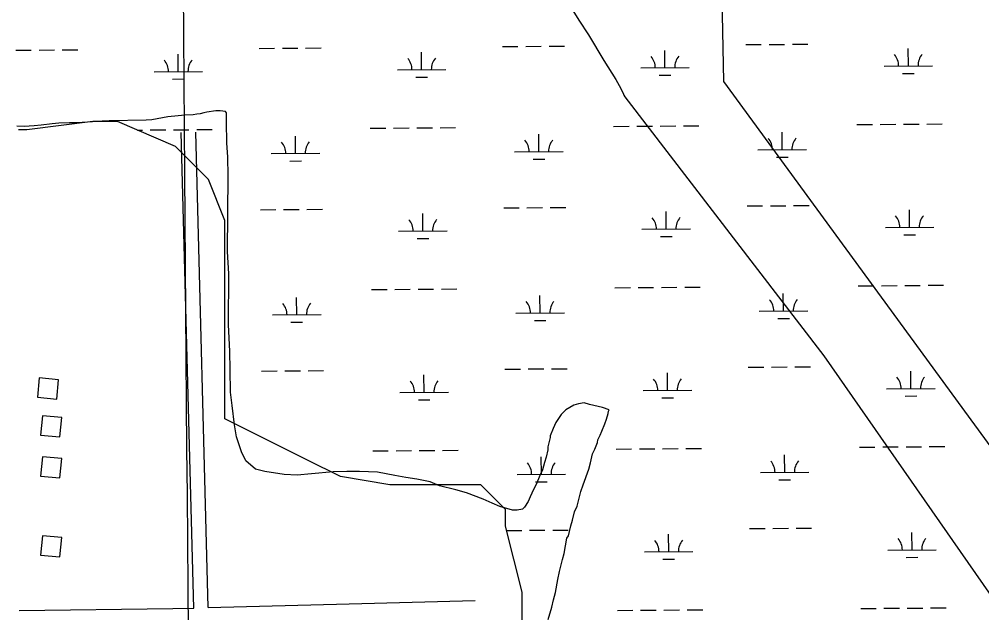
# Model space of a CAD drawing. Extents: x 3540316 to 3578335, y 553172 to 578787.
# Drawn here: x 3565186 to 3567171, y 568812 to 570036 of the extents above; entities that cross this region are included whole.
import ezdxf

# ---------------------------------------------------------------- set-up
doc = ezdxf.new("R2010")
doc.units = 0
for name, color, linetype in [('V-BLDG-OTLN', 7, 'Continuous'), ('V-GRID-MAJR', 7, 'Continuous'), ('V-ROAD-CNTR', 7, 'Continuous'), ('V-SITE-VEGE', 7, 'Continuous'), ('V-WETL-SWMP', 7, 'Continuous')]:
    doc.layers.add(name, color=color, linetype=linetype)

msp = doc.modelspace()

# ---------------------------------------------------------------- linework, layer by layer
at = {"layer": 'V-BLDG-OTLN'}
for points in [[(3565223.935513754, 569256.4604606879), (3565263.770434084, 569252.8394679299), (3565267.3914268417, 569292.6743882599), (3565227.556506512, 569296.295381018)], [(3565230.19250124, 569178.24961711), (3565270.02742157, 569174.628624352), (3565273.648414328, 569214.463544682), (3565233.8134939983, 569218.0845374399)], [(3565230.19250124, 569093.782786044), (3565270.02742157, 569090.1617932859), (3565273.648414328, 569129.996713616), (3565233.8134939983, 569133.6177063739)], [(3565230.19250124, 568931.1051113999), (3565270.02742157, 568927.4841186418), (3565273.648414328, 568967.3190389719), (3565233.8134939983, 568970.94003173)]]:
    msp.add_lwpolyline(points, close=True, dxfattribs=at)
at = {"layer": 'V-GRID-MAJR'}
msp.add_spline([(3565613.881, 558735.9), (3565566.3000000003, 564793.708), (3565518.696, 570854.601), (3565471.092, 576915.511), (3565471.068, 576918.577)], degree=3, dxfattribs=at)
at = {"layer": 'V-ROAD-CNTR'}
for points in [[(3565546.05686951, 568821.8993298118), (3565520.412920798, 569802.581368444)], [(3565576.045809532, 568822.6853282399), (3565550.402860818, 569803.3653668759)], [(3565186.1885892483, 568816.6193403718), (3565503.2389551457, 568820.7773320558), (3565546.0608695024, 568821.8993298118)], [(3565576.050809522, 568822.6853282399), (3565866.3372289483, 568830.2913130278), (3566126.3187089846, 568837.6892982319)]]:
    msp.add_lwpolyline(points, dxfattribs=at)
at = {"layer": 'V-SITE-VEGE'}
for p, q in [((3566639.5130000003, 569907.719), (3566624.239, 570671.9450000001)), ((3566328.045, 570053.975), (3566340.3370000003, 570034.49)), ((3566340.3370000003, 570034.49), (3566360.434, 570003.65)), ((3566360.434, 570003.65), (3566391.758, 569951.1240000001)), ((3566391.758, 569951.1240000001), (3566416.346, 569911.61)), ((3566416.346, 569911.61), (3566423.615, 569899.699)), ((3566423.615, 569899.699), (3566431.491, 569883.43)), ((3567594.139, 568600.894), (3566639.5130000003, 569907.719)), ((3566431.491, 569883.43), (3566433.183, 569879.631)), ((3566433.183, 569879.631), (3566434.869, 569876.379)), ((3566434.869, 569876.379), (3566845.714, 569342.193)), ((3565492.93, 569834.608), (3565459.703, 569828.675)), ((3565513.647, 569837.086), (3565492.93, 569834.608)), ((3565527.826, 569838.378), (3565513.647, 569837.086)), ((3565544.75, 569838.62), (3565527.826, 569838.378)), ((3565552.3710000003, 569840.367), (3565544.75, 569838.62)), ((3565559.463, 569841.014), (3565552.3710000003, 569840.367)), ((3565567.082, 569842.759), (3565559.463, 569841.0139999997)), ((3565573.0640000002, 569844.481), (3565567.082, 569842.7590000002)), ((3565591.588, 569847.475), (3565573.0640000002, 569844.481)), ((3565600.878, 569847.062), (3565591.588, 569847.4749999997)), ((3565611.274, 569845.571), (3565600.878, 569847.062)), ((3565613.489, 569843.4180000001), (3565611.274, 569845.571)), ((3565613.342, 569824.056), (3565613.489, 569843.4180000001)), ((3565196.142, 569815.1), (3565181.392, 569815.438)), ((3565216.884, 569815.942), (3565196.142, 569815.1)), ((3565231.599, 569817.7890000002), (3565216.884, 569815.942)), ((3565253.953, 569820.292), (3565231.599, 569817.7890000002)), ((3565267.586, 569821.578), (3565253.953, 569820.292)), ((3565289.963, 569822.443), (3565267.586, 569821.578)), ((3565304.702, 569822.651), (3565289.963, 569822.443)), ((3565327.073, 569824.06), (3565304.702, 569822.651)), ((3565357.086, 569825.578), (3565327.073, 569824.0600000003)), ((3565371.811, 569826.883), (3565357.086, 569825.578)), ((3565448.247, 569827.966), (3565371.811, 569826.883)), ((3565459.703, 569828.675), (3565448.247, 569827.966)), ((3565614.096, 569781.02), (3565613.342, 569824.056)), ((3565616.029, 569751.959), (3565614.096, 569781.02)), ((3565616.815, 569713.225), (3565616.029, 569751.959)), ((3565615.642, 569557.245), (3565616.815, 569713.225)), ((3565618.523, 569510.964), (3565615.642, 569557.245)), ((3565617.741, 569406.621), (3565618.523, 569510.964)), ((3565620.549, 569350.659), (3565617.741, 569406.621)), ((3565621.35, 569314.076), (3565620.549, 569350.659)), ((3566845.714, 569342.193), (3567510.132, 568386.911)), ((3565622.071, 569266.736), (3565621.35, 569314.076)), ((3565625.098, 569239.819), (3565622.071, 569266.736)), ((3565630.177, 569199.977), (3565625.098, 569239.819)), ((3566329.732, 569239.911), (3566313.525, 569230.351)), ((3566339.438, 569243.0650000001), (3566329.732, 569239.911)), ((3566351.286, 569245.128), (3566339.438, 569243.0650000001)), ((3566362.019, 569241.8200000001), (3566351.286, 569245.128)), ((3566388.864, 569235.164), (3566362.019, 569241.8200000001)), ((3566303.77, 569220.742), (3566292.893, 569204.688)), ((3566313.525, 569230.351), (3566303.77, 569220.742)), ((3566402.815, 569230.757), (3566388.864, 569235.164)), ((3566397.294, 569211.434), (3566400.612, 569223.2430000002)), ((3566400.612, 569223.2430000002), (3566401.718, 569227.537)), ((3566401.718, 569227.537), (3566402.815, 569230.757)), ((3565634.293, 569175.205), (3565630.177, 569199.977)), ((3566292.893, 569204.688), (3566287.417, 569191.8180000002)), ((3566387.427, 569186.7660000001), (3566393.992, 569201.778)), ((3566393.992, 569201.778), (3566397.294, 569211.434)), ((3566287.417, 569191.8180000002), (3566280.849, 569176.806)), ((3566379.759, 569168.535), (3566384.133, 569178.1850000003)), ((3566384.133, 569178.1850000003), (3566387.427, 569186.7660000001)), ((3565644.816, 569143.928), (3565634.293, 569175.205)), ((3566280.824, 569173.581), (3566276.376, 569154.25)), ((3566280.849, 569176.806), (3566280.824, 569173.581)), ((3566373.1580000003, 569149.22), (3566378.643, 569163.1630000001)), ((3566378.643, 569163.1630000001), (3566379.759, 569168.535)), ((3565653.284, 569125.576), (3565644.816, 569143.928)), ((3566276.329, 569147.794), (3566272.988, 569132.758)), ((3566276.376, 569154.25), (3566276.329, 569147.794)), ((3566364.344, 569121.316), (3566368.784, 569139.572)), ((3566368.784, 569139.572), (3566373.1580000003, 569149.22)), ((3565673.594, 569108.211), (3565653.284, 569125.576)), ((3566269.681, 569122.027), (3566265.2630000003, 569106.998)), ((3566272.988, 569132.758), (3566269.681, 569122.027)), ((3566361.02, 569108.432), (3566364.344, 569121.316)), ((3565692.9250000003, 569103.76), (3565673.594, 569108.211)), ((3565732.679, 569097.008), (3565692.9250000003, 569103.7599999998)), ((3565788.63, 569098.741), (3565759.563, 569095.732)), ((3565833.844, 569102.706), (3565788.63, 569098.741)), ((3565861.822, 569103.572), (3565833.844, 569102.7059999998)), ((3565887.639, 569103.377), (3565861.822, 569103.572)), ((3565925.279, 569102.02), (3565887.639, 569103.377)), ((3565960.732, 569095.2980000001), (3565925.279, 569102.0199999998)), ((3566265.2630000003, 569106.998), (3566259.795, 569095.206)), ((3566348.9450000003, 569076.248), (3566361.02, 569108.432)), ((3565759.563, 569095.732), (3565732.679, 569097.008)), ((3565983.289, 569090.8250000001), (3565960.732, 569095.2980000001)), ((3566005.853, 569087.43), (3565983.289, 569090.8250000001)), ((3566033.782, 569081.841), (3566005.853, 569087.43)), ((3566053.089, 569074.165), (3566033.782, 569081.8409999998)), ((3566259.795, 569095.206), (3566252.13, 569076.975)), ((3566086.373, 569065.309), (3566053.089, 569074.165)), ((3566108.921, 569059.761), (3566086.373, 569065.309)), ((3566143.248, 569046.5970000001), (3566108.921, 569059.7609999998)), ((3566246.67, 569066.257), (3566240.1040000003, 569051.246)), ((3566252.13, 569076.975), (3566246.67, 569066.257)), ((3566336.782, 569032.234), (3566344.537, 569062.297)), ((3566344.537, 569062.297), (3566348.9450000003, 569076.248)), ((3566161.471, 569037.852), (3566143.248, 569046.5970000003)), ((3566235.727, 569041.5970000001), (3566228.109, 569029.821)), ((3566240.1040000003, 569051.246), (3566235.727, 569041.5970000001)), ((3566177.558, 569031.276), (3566161.471, 569037.8519999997)), ((3566203.3200000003, 569023.553), (3566177.558, 569031.276)), ((3566213, 569023.481), (3566203.3200000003, 569023.553)), ((3566223.773, 569025.549), (3566213, 569023.481)), ((3566228.109, 569029.821), (3566223.773, 569025.549)), ((3566326.882, 569003.261), (3566331.313, 569020.4400000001)), ((3566331.313, 569020.4400000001), (3566336.782, 569032.234)), ((3566323.566, 568991.452), (3566326.882, 569003.261)), ((3566319.111, 568971.046), (3566323.566, 568991.452)), ((3566310.2290000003, 568934.536), (3566315.841, 568965.6900000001)), ((3566315.841, 568965.6900000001), (3566319.111, 568971.046)), ((3566300.2660000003, 568896.957), (3566306.9050000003, 568921.652)), ((3566306.9050000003, 568921.652), (3566310.2290000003, 568934.536)), ((3566292.412, 568853.986), (3566296.917, 568880.848)), ((3566296.917, 568880.848), (3566300.2660000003, 568896.957)), ((3566287.9960000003, 568838.958), (3566292.412, 568853.986)), ((3566276.933, 568798.162), (3566284.656, 568823.924)), ((3566284.656, 568823.924), (3566287.9960000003, 568838.958))]:
    msp.add_line(p, q, dxfattribs=at)
at = {"layer": 'V-WETL-SWMP'}
for p, q in [((3565178.964433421, 569972.0677160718), (3565210.963482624, 569972.3143923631)), ((3565226.963007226, 569972.4377305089), (3565258.962056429, 569972.6844067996)), ((3565274.961581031, 569972.8077449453), (3565306.9606302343, 569973.0544212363)), ((3565680.857520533, 569975.9367411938), (3565712.8565697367, 569976.183417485)), ((3565728.8560943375, 569976.3067556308), (3565760.8551435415, 569976.5534319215)), ((3565776.8546681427, 569976.6767700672), (3565808.853717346, 569976.9234463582)), ((3566182.750607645, 569979.8057663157), (3566214.7496568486, 569980.0524426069)), ((3566230.74918145, 569980.1757807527), (3566262.7482306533, 569980.4224570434)), ((3566278.7477552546, 569980.5457951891), (3566310.7468044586, 569980.7924714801)), ((3566517.942569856, 569935.9583404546), (3566517.6650595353, 569971.9572671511)), ((3566684.643694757, 569983.6747914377), (3566716.6427439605, 569983.9214677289)), ((3566732.642268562, 569984.0448058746), (3566764.641317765, 569984.2914821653)), ((3566780.6408423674, 569984.4148203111), (3566812.6398915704, 569984.6614966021)), ((3567019.8356569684, 569939.8273655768), (3567019.5581466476, 569975.8262922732)), ((3565514.156395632, 569928.2202902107), (3565513.8788853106, 569964.2192169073)), ((3566016.049482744, 569932.0893153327), (3566015.7719724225, 569968.0882420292)), ((3565966.050968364, 569931.7038836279), (3566066.0479971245, 569932.4747470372)), ((3566467.944055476, 569935.5729087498), (3566567.9410842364, 569936.3437721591)), ((3566969.837142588, 569939.441933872), (3567069.8341713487, 569940.2127972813)), ((3565464.1578812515, 569927.834858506), (3565564.154910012, 569928.6057219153)), ((3565502.2757038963, 569912.6972466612), (3565526.2749907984, 569912.8822538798)), ((3566004.168791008, 569916.5662717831), (3566028.1680779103, 569916.7512790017)), ((3566506.0618781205, 569920.4352969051), (3566530.061165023, 569920.6203041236)), ((3567007.954965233, 569924.3043220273), (3567031.9542521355, 569924.4893292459)), ((3565337.986911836, 569824.9792113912), (3565201.811911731, 569807.9572128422)), ((3565389.0529117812, 569824.9792121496), (3565337.986911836, 569824.9792113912)), ((3565508.206910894, 569773.913224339), (3565389.0529117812, 569824.9792121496)), ((3566412.0273261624, 569815.0672989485), (3566444.0263753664, 569815.3139752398)), ((3566460.0258999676, 569815.4373133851), (3566492.024949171, 569815.6839896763)), ((3566508.024473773, 569815.8073278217), (3566540.023522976, 569816.054004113)), ((3566556.023047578, 569816.1773422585), (3566588.0220967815, 569816.4240185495)), ((3566913.920413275, 569818.9363240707), (3566945.9194624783, 569819.1830003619)), ((3566961.9189870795, 569819.3063385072), (3566993.9180362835, 569819.5530147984)), ((3567009.917560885, 569819.6763529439), (3567041.916610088, 569819.9230292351)), ((3567057.9161346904, 569820.0463673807), (3567089.9151838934, 569820.2930436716)), ((3565201.811911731, 569807.9572128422), (3565184.789911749, 569807.9572125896)), ((3565429.8475278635, 569807.4958093), (3565440.240201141, 569807.5759249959)), ((3565456.2397257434, 569807.6992631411), (3565488.238774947, 569807.9459394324)), ((3565504.238299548, 569808.0692775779), (3565536.237348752, 569808.3159538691)), ((3565552.2368733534, 569808.4392920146), (3565584.235922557, 569808.6859683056)), ((3565755.937983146, 569759.2660934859), (3565755.660472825, 569795.2650201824)), ((3565910.1342390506, 569811.1982738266), (3565942.133288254, 569811.4449501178)), ((3565958.1328128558, 569811.568288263), (3565990.131862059, 569811.8149645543)), ((3566006.1313866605, 569811.9383026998), (3566038.130435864, 569812.184978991)), ((3566054.1299604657, 569812.3083171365), (3566086.129009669, 569812.5549934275)), ((3566257.8310702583, 569763.1351186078), (3566257.5535599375, 569799.1340453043)), ((3566759.7241573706, 569767.0041437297), (3566759.4466470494, 569803.0030704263)), ((3565576.293909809, 569705.8252392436), (3565508.206910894, 569773.913224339)), ((3565705.9394687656, 569758.8806617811), (3565805.9364975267, 569759.6515251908)), ((3566207.832555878, 569762.749686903), (3566307.8295846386, 569763.5205503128)), ((3566709.7256429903, 569766.618712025), (3566809.722671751, 569767.3895754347)), ((3565744.0572914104, 569743.7430499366), (3565768.056578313, 569743.9280571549)), ((3566245.9503785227, 569747.6120750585), (3566269.949665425, 569747.7970822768)), ((3566747.843465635, 569751.4811001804), (3566771.8427525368, 569751.6661073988)), ((3565610.3379085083, 569620.7162571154), (3565576.293909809, 569705.8252392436)), ((3565683.4219857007, 569643.2716595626), (3565715.4210349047, 569643.5183358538)), ((3565731.4205595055, 569643.6416739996), (3565763.4196087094, 569643.8883502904)), ((3565779.4191333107, 569644.011688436), (3565811.418182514, 569644.258364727)), ((3566018.613947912, 569599.4242337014), (3566018.336437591, 569635.423160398)), ((3566185.315072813, 569647.1406846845), (3566217.3141220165, 569647.3873609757)), ((3566233.313646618, 569647.5106991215), (3566265.3126958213, 569647.7573754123)), ((3566281.312220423, 569647.8807135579), (3566313.3112696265, 569648.1273898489)), ((3566520.5070350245, 569603.2932588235), (3566520.229524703, 569639.2921855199)), ((3566687.208159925, 569651.0097098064), (3566719.2072091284, 569651.2563860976)), ((3566735.2067337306, 569651.3797242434), (3566767.205782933, 569651.6264005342)), ((3566783.2053075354, 569651.7497386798), (3566815.204356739, 569651.9964149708)), ((3567022.4001221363, 569607.1622839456), (3567022.1226118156, 569643.1612106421)), ((3565610.33790775, 569569.6502675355), (3565610.3379085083, 569620.7162571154)), ((3565968.615433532, 569599.0388019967), (3566068.6124622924, 569599.809665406)), ((3566470.508520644, 569602.9078271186), (3566570.5055494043, 569603.6786905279)), ((3566972.401607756, 569606.7768522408), (3567072.3986365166, 569607.54771565)), ((3566006.733256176, 569583.9011901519), (3566030.7325430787, 569584.0861973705)), ((3566508.6263432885, 569587.7702152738), (3566532.625630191, 569587.9552224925)), ((3567010.519430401, 569591.6392403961), (3567034.5187173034, 569591.8242476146)), ((3565610.3379062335, 569467.5182883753), (3565610.33790775, 569569.6502675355)), ((3565912.6987042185, 569478.5331921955), (3565944.697753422, 569478.7798684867)), ((3565960.6972780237, 569478.9032066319), (3565992.6963272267, 569479.1498829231)), ((3566008.6958518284, 569479.2732210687), (3566040.694901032, 569479.5198973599)), ((3566056.6944256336, 569479.6432355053), (3566088.6934748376, 569479.8899117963)), ((3566414.5917913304, 569482.4022173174), (3566446.5908405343, 569482.6488936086)), ((3566462.5903651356, 569482.7722317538), (3566494.589414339, 569483.018908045)), ((3566510.5889389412, 569483.1422461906), (3566542.587988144, 569483.3889224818)), ((3566558.587512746, 569483.5122606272), (3566590.5865619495, 569483.7589369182)), ((3566916.4848784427, 569486.2712424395), (3566948.483927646, 569486.5179187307)), ((3566964.483452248, 569486.641256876), (3566996.4825014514, 569486.8879331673)), ((3567012.482026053, 569487.0112713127), (3567044.4810752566, 569487.2579476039)), ((3567060.4805998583, 569487.3812857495), (3567092.4796490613, 569487.6279620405)), ((3565610.3379047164, 569365.3863092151), (3565610.3379062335, 569467.5182883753)), ((3565758.502448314, 569426.6010118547), (3565758.224937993, 569462.5999385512)), ((3566260.395535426, 569430.4700369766), (3566260.1180251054, 569466.4689636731)), ((3566762.2886225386, 569434.3390620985), (3566762.0111122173, 569470.337988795)), ((3565708.503933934, 569426.2155801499), (3565808.5009626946, 569426.9864435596)), ((3566210.397021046, 569430.0846052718), (3566310.3940498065, 569430.8554686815)), ((3566712.2901081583, 569433.9536303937), (3566812.287136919, 569434.7244938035)), ((3566750.407930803, 569418.8160185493), (3566774.4072177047, 569419.0010257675)), ((3565746.6217565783, 569411.0779683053), (3565770.621043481, 569411.2629755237)), ((3566248.514843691, 569414.9469934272), (3566272.514130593, 569415.1320006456)), ((3565610.337903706, 569297.2993231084), (3565610.3379047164, 569365.3863092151)), ((3566689.7726250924, 569318.344628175), (3566721.7716742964, 569318.5913044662)), ((3566737.771198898, 569318.714642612), (3566769.770248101, 569318.9613189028)), ((3566785.7697727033, 569319.0846570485), (3566817.7688219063, 569319.3313333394)), ((3565610.337902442, 569212.1893404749), (3565610.337903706, 569297.2993231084)), ((3565685.9864508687, 569310.6065779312), (3565717.985500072, 569310.8532542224)), ((3565733.9850246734, 569310.9765923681), (3565765.984073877, 569311.2232686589)), ((3565781.9835984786, 569311.3466068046), (3565813.982647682, 569311.5932830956)), ((3566021.1784130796, 569266.75915207), (3566020.900902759, 569302.7580787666)), ((3566187.8795379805, 569314.4756030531), (3566219.878587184, 569314.7222793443)), ((3566235.8781117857, 569314.8456174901), (3566267.8771609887, 569315.0922937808)), ((3566283.876685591, 569315.2156319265), (3566315.8757347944, 569315.4623082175)), ((3566523.071500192, 569270.628177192), (3566522.793989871, 569306.6271038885)), ((3567024.9645873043, 569274.4972023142), (3567024.687076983, 569310.4961290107)), ((3565971.1798986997, 569266.3737203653), (3566071.17692746, 569267.1445837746)), ((3566473.0729858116, 569270.2427454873), (3566573.0700145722, 569271.0136088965)), ((3566974.9660729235, 569274.1117706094), (3567074.9631016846, 569274.8826340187)), ((3567013.0838955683, 569258.9741587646), (3567037.083182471, 569259.1591659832)), ((3566009.297721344, 569251.2361085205), (3566033.2970082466, 569251.4211157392)), ((3566511.1908084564, 569255.1051336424), (3566535.190095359, 569255.2901408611)), ((3565780.557900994, 569127.0793603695), (3565610.337902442, 569212.1893404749)), ((3565915.263169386, 569145.868110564), (3565947.26221859, 569146.1147868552)), ((3565963.261743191, 569146.2381250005), (3565995.2607923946, 569146.4848012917)), ((3566011.260316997, 569146.6081394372), (3566043.2593661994, 569146.8548157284)), ((3566059.2588908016, 569146.9781538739), (3566091.257940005, 569147.2248301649)), ((3566417.1562564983, 569149.737135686), (3566449.155305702, 569149.9838119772)), ((3566465.154830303, 569150.1071501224), (3566497.153879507, 569150.3538264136)), ((3566513.1534041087, 569150.4771645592), (3566545.152453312, 569150.7238408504)), ((3566561.151977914, 569150.8471789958), (3566593.151027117, 569151.0938552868)), ((3566919.0493436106, 569153.6061608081), (3566951.0483928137, 569153.8528370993)), ((3566967.047917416, 569153.9761752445), (3566999.046966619, 569154.2228515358)), ((3567015.0464912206, 569154.3461896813), (3567047.0455404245, 569154.5928659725)), ((3567063.045065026, 569154.716204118), (3567095.0441142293, 569154.962880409)), ((3565848.6459004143, 569093.0353683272), (3565780.557900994, 569127.0793603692)), ((3566262.960000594, 569097.8049553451), (3566262.682490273, 569133.8038820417)), ((3566764.853087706, 569101.6739804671), (3566764.575577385, 569137.6729071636)), ((3566212.961486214, 569097.4195236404), (3566312.9585149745, 569098.1903870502)), ((3566714.854573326, 569101.2885487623), (3566814.8516020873, 569102.0594121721)), ((3565950.776900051, 569076.0133733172), (3565848.6459004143, 569093.0353683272)), ((3566251.0793088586, 569082.2819117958), (3566275.0785957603, 569082.4669190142)), ((3566752.9723959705, 569086.1509369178), (3566776.9716828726, 569086.3359441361)), ((3566138.018899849, 569076.0133760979), (3565950.776900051, 569076.0133733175)), ((3566189.0848990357, 569024.947387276), (3566138.018899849, 569076.0133760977)), ((3566189.08489853, 568990.9033942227), (3566189.0848990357, 569024.947387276)), ((3566223.128896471, 568854.7284225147), (3566189.08489853, 568990.9033942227)), ((3566191.356375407, 568981.8175547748), (3566222.443052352, 568982.0571977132)), ((3566238.442576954, 568982.1805358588), (3566270.4416261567, 568982.4272121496)), ((3566286.441150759, 568982.5505502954), (3566318.4401999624, 568982.7972265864)), ((3566692.3370902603, 568985.6795465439), (3566724.3361394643, 568985.9262228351)), ((3566740.335664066, 568986.0495609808), (3566772.3347132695, 568986.2962372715)), ((3566788.334237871, 568986.4195754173), (3566820.333287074, 568986.6662517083)), ((3566525.63596536, 568937.9630955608), (3566525.358455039, 568973.9620222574)), ((3567027.529052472, 568941.8321206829), (3567027.251542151, 568977.8310473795)), ((3566977.530538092, 568941.4466889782), (3567077.5275668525, 568942.2175523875)), ((3566475.6374509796, 568937.5776638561), (3566575.63447974, 568938.3485272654)), ((3566513.7552736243, 568922.4400520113), (3566537.754560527, 568922.6250592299)), ((3567015.6483607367, 568926.3090771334), (3567039.647647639, 568926.494084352)), ((3566223.128895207, 568769.6184398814), (3566223.128896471, 568854.7284225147)), ((3566921.613808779, 568820.941079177), (3566953.6128579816, 568821.1877554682)), ((3566969.612382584, 568821.3110936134), (3567001.6114317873, 568821.5577699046)), ((3567017.6109563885, 568821.6811080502), (3567049.6100055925, 568821.9277843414)), ((3567065.6095301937, 568822.0511224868), (3567097.608579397, 568822.2977987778)), ((3566419.7207216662, 568817.0720540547), (3566451.7197708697, 568817.3187303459)), ((3566467.7192954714, 568817.4420684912), (3566499.718344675, 568817.6887447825)), ((3566515.7178692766, 568817.8120829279), (3566547.71691848, 568818.0587592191)), ((3566563.716443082, 568818.1820973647), (3566595.715492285, 568818.4287736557))]:
    msp.add_line(p, q, dxfattribs=at)
for centre, radius, start, end in [((3565569.3940302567, 569929.1209268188), 35.24628790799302, 139.6698534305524, 181.21351176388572), ((3565960.8045279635, 569932.1382567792), 35.24628790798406, 359.6698565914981, 41.21351492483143), ((3566071.2871173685, 569932.9899519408), 35.24628790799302, 139.6698534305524, 181.21351176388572), ((3566462.6976150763, 569936.0072819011), 35.24628790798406, 359.6698565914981, 41.21351492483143), ((3566573.1802044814, 569936.8589770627), 35.24628790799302, 139.6698534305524, 181.21351176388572), ((3566964.590702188, 569939.8763070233), 35.24628790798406, 359.6698565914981, 41.21351492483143), ((3567075.0732915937, 569940.7280021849), 35.24628790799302, 139.6698534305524, 181.21351176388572), ((3565458.911440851, 569928.2692316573), 35.24628790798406, 359.6698565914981, 41.21351492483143), ((3565700.693028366, 569759.3150349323), 35.24628790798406, 359.6698565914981, 41.21351492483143), ((3565811.175617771, 569760.166730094), 35.24628790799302, 139.6698534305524, 181.21351176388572), ((3566202.5861154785, 569763.1840600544), 35.24628790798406, 359.6698565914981, 41.21351492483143), ((3566313.0687048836, 569764.0357552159), 35.24628790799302, 139.6698534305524, 181.21351176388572), ((3566704.4792025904, 569767.0530851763), 35.24628790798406, 359.6698565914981, 41.21351492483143), ((3566814.9617919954, 569767.9047803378), 35.24628790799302, 139.6698534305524, 181.21351176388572), ((3565963.368993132, 569599.473175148), 35.24628790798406, 359.6698565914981, 41.21351492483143), ((3566073.851582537, 569600.3248703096), 35.24628790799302, 139.6698534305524, 181.21351176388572), ((3566465.2620802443, 569603.3422002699), 35.24628790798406, 359.6698565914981, 41.21351492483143), ((3566575.7446696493, 569604.1938954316), 35.24628790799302, 139.6698534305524, 181.21351176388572), ((3566967.155167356, 569607.2112253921), 35.24628790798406, 359.6698565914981, 41.21351492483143), ((3567077.6377567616, 569608.0629205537), 35.24628790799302, 139.6698534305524, 181.21351176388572), ((3566707.0436677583, 569434.3880035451), 35.24628790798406, 359.6698565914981, 41.21351492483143), ((3566817.5262571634, 569435.2396987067), 35.24628790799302, 139.6698534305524, 181.21351176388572), ((3565703.257493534, 569426.6499533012), 35.24628790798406, 359.6698565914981, 41.21351492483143), ((3565813.740082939, 569427.5016484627), 35.24628790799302, 139.6698534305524, 181.21351176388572), ((3566205.1505806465, 569430.5189784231), 35.24628790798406, 359.6698565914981, 41.21351492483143), ((3566315.6331700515, 569431.3706735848), 35.24628790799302, 139.6698534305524, 181.21351176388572), ((3566969.7196325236, 569274.5461437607), 35.24628790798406, 359.6698565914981, 41.21351492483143), ((3567080.202221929, 569275.3978389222), 35.24628790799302, 139.6698534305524, 181.21351176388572), ((3565965.9334583, 569266.8080935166), 35.24628790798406, 359.6698565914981, 41.21351492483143), ((3566076.416047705, 569267.6597886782), 35.24628790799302, 139.6698534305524, 181.21351176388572), ((3566467.8265454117, 569270.6771186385), 35.24628790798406, 359.6698565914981, 41.21351492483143), ((3566578.309134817, 569271.5288138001), 35.24628790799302, 139.6698534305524, 181.21351176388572), ((3566207.715045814, 569097.8538967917), 35.24628790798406, 359.6698565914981, 41.21351492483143), ((3566318.197635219, 569098.7055919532), 35.24628790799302, 139.6698534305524, 181.21351176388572), ((3566709.6081329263, 569101.7229219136), 35.24628790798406, 359.6698565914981, 41.21351492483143), ((3566820.0907223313, 569102.5746170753), 35.24628790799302, 139.6698534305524, 181.21351176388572), ((3566470.3910105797, 568938.0120370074), 35.24628790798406, 359.6698565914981, 41.21351492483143), ((3566580.873599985, 568938.8637321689), 35.24628790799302, 139.6698534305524, 181.21351176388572), ((3566972.2840976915, 568941.8810621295), 35.24628790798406, 359.6698565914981, 41.21351492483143), ((3567082.766687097, 568942.732757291), 35.24628790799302, 139.6698534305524, 181.21351176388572)]:
    msp.add_arc(centre, radius, start, end, dxfattribs=at)

doc.saveas('drawing.dxf')
